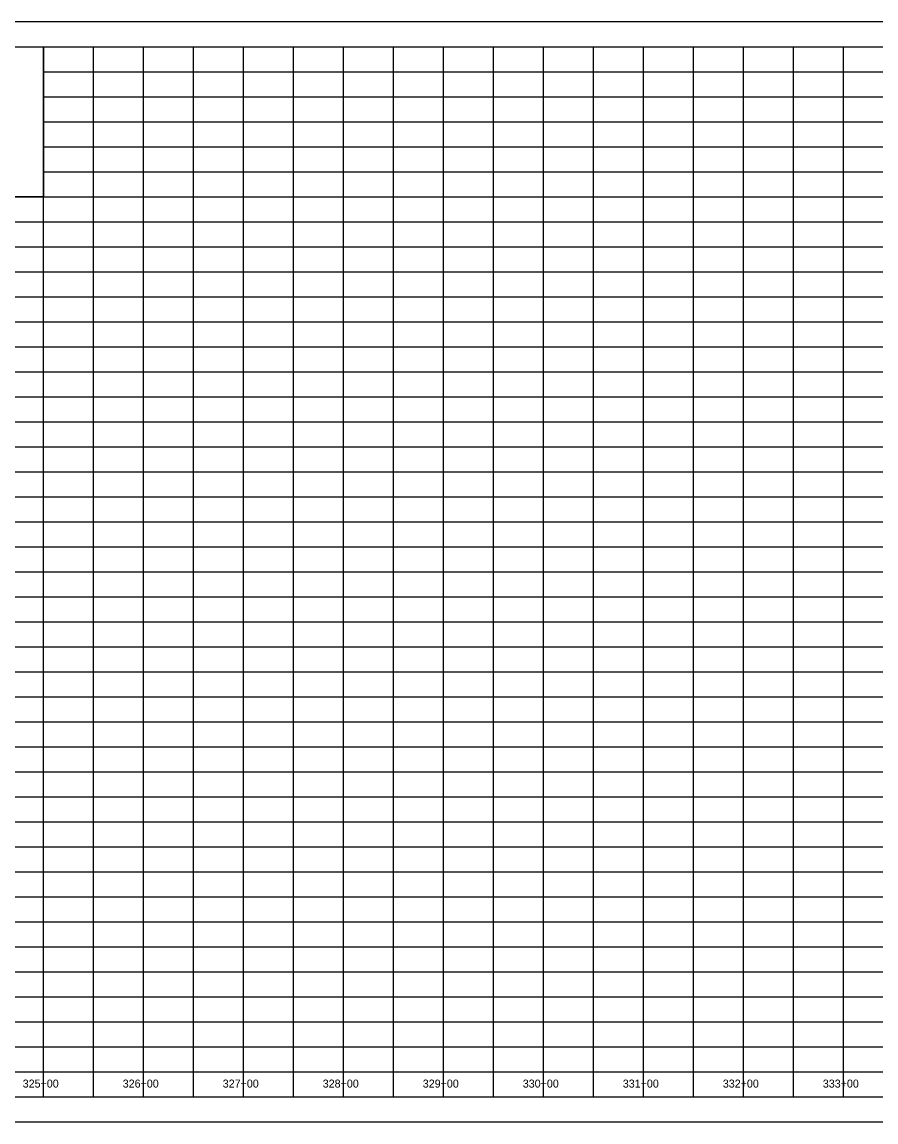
# Model space of a CAD drawing. Extents: x 1873632 to 1926512, y 813126 to 836257.
# Drawn here: x 1910841 to 1911695, y 827963 to 829063 of the extents above; entities that cross this region are included whole.
import ezdxf

# ---------------------------------------------------------------- set-up
doc = ezdxf.new("R2010")
doc.units = 0
for name, color, linetype in [('RD_DDB_StaTX', 7, 'Continuous'), ('RD_PD_WallFill', 7, 'Continuous'), ('RD_SHT_IplotShp', 7, 'Continuous')]:
    doc.layers.add(name, color=color, linetype=linetype)

msp = doc.modelspace()

# ---------------------------------------------------------------- linework, layer by layer
at = {"layer": 'RD_PD_WallFill'}
for p, q in [((1910412.9, 829038.1), (1915762.9, 829038.1)), ((1910412.9, 829038.1), (1912162.9, 829038.1)), ((1910862.9, 827988.1), (1910862.9, 829038.1)), ((1910862.9, 827988.1), (1910862.9, 829038.1)), ((1910912.9, 827988.1), (1910912.9, 829038.1)), ((1910912.9, 827988.1), (1910912.9, 829038.1)), ((1910962.9, 827988.1), (1910962.9, 829038.1)), ((1910962.9, 827988.1), (1910962.9, 829038.1)), ((1911012.9, 827988.1), (1911012.9, 829038.1)), ((1911012.9, 827988.1), (1911012.9, 829038.1)), ((1911062.9, 827988.1), (1911062.9, 829038.1)), ((1911062.9, 827988.1), (1911062.9, 829038.1)), ((1911112.9, 827988.1), (1911112.9, 829038.1)), ((1911112.9, 827988.1), (1911112.9, 829038.1)), ((1911162.9, 827988.1), (1911162.9, 829038.1)), ((1911162.9, 827988.1), (1911162.9, 829038.1)), ((1911212.9, 827988.1), (1911212.9, 829038.1)), ((1911212.9, 827988.1), (1911212.9, 829038.1)), ((1911262.9, 827988.1), (1911262.9, 829038.1)), ((1911262.9, 827988.1), (1911262.9, 829038.1)), ((1911312.9, 827988.1), (1911312.9, 829038.1)), ((1911312.9, 827988.1), (1911312.9, 829038.1)), ((1911362.9, 827988.1), (1911362.9, 829038.1)), ((1911362.9, 827988.1), (1911362.9, 829038.1)), ((1911412.9, 827988.1), (1911412.9, 829038.1)), ((1911412.9, 827988.1), (1911412.9, 829038.1)), ((1911462.9, 827988.1), (1911462.9, 829038.1)), ((1911462.9, 827988.1), (1911462.9, 829038.1)), ((1911512.9, 827988.1), (1911512.9, 829038.1)), ((1911512.9, 827988.1), (1911512.9, 829038.1)), ((1911562.9, 827988.1), (1911562.9, 829038.1)), ((1911562.9, 827988.1), (1911562.9, 829038.1)), ((1911612.9, 827988.1), (1911612.9, 829038.1)), ((1911612.9, 827988.1), (1911612.9, 829038.1)), ((1911662.9, 827988.1), (1911662.9, 829038.1)), ((1911662.9, 827988.1), (1911662.9, 829038.1)), ((1910862.9, 829013.1), (1915762.9, 829013.1)), ((1910862.9, 829013.1), (1915762.9, 829013.1)), ((1910862.9, 828988.1), (1915762.9, 828988.1)), ((1910862.9, 828963.1), (1915762.9, 828963.1)), ((1910862.9, 828938.1), (1915762.9, 828938.1)), ((1910862.9, 828913.1), (1915762.9, 828913.1)), ((1910412.9, 828888.1), (1915762.9, 828888.1)), ((1910412.9, 828863.1), (1915762.9, 828863.1)), ((1910412.9, 828838.1), (1915762.9, 828838.1)), ((1910412.9, 828813.1), (1915762.9, 828813.1)), ((1910412.9, 828788.1), (1915762.9, 828788.1)), ((1910412.9, 828763.1), (1915762.9, 828763.1)), ((1910412.9, 828738.1), (1915762.9, 828738.1)), ((1910412.9, 828713.1), (1915762.9, 828713.1)), ((1910412.9, 828688.1), (1915762.9, 828688.1)), ((1910412.9, 828663.1), (1915762.9, 828663.1)), ((1910412.9, 828638.1), (1915762.9, 828638.1)), ((1910412.9, 828613.1), (1915762.9, 828613.1)), ((1910412.9, 828588.1), (1915762.9, 828588.1)), ((1910412.9, 828563.1), (1915762.9, 828563.1)), ((1910412.9, 828538.1), (1915762.9, 828538.1)), ((1910412.9, 828513.1), (1915762.9, 828513.1)), ((1910412.9, 828488.1), (1915762.9, 828488.1)), ((1910412.9, 828463.1), (1915762.9, 828463.1)), ((1910412.9, 828438.1), (1915762.9, 828438.1)), ((1910412.9, 828413.1), (1915762.9, 828413.1)), ((1910412.9, 828388.1), (1915762.9, 828388.1)), ((1910412.9, 828363.1), (1915762.9, 828363.1)), ((1910412.9, 828338.1), (1915762.9, 828338.1)), ((1910412.9, 828313.1), (1915762.9, 828313.1)), ((1910412.9, 828288.1), (1915762.9, 828288.1)), ((1910412.9, 828263.1), (1915762.9, 828263.1)), ((1910412.9, 828238.1), (1915762.9, 828238.1)), ((1910412.9, 828213.1), (1915762.9, 828213.1)), ((1910412.9, 828188.1), (1915762.9, 828188.1)), ((1910412.9, 828163.1), (1915762.9, 828163.1)), ((1910412.9, 828138.1), (1915762.9, 828138.1)), ((1910412.9, 828113.1), (1915762.9, 828113.1)), ((1910412.9, 828088.1), (1915762.9, 828088.1)), ((1910412.9, 828063.1), (1915762.9, 828063.1)), ((1910412.9, 828038.1), (1915762.9, 828038.1)), ((1910412.9, 828013.1), (1915762.9, 828013.1)), ((1910412.9, 827988.1), (1915762.9, 827988.1)), ((1910412.9, 827988.1), (1915762.9, 827988.1))]:
    msp.add_line(p, q, dxfattribs=at)
msp.add_lwpolyline([(1910462.9, 829038.1), (1910862.9, 829038.1), (1910862.9, 828888.1), (1910462.9, 828888.1)], close=True, dxfattribs=at)
msp.add_lwpolyline([(1910462.9, 829038.1), (1910862.9, 829038.1), (1910862.9, 828888.1), (1910462.9, 828888.1)], close=True, dxfattribs=at)
msp.add_lwpolyline([(1910462.9, 829038.1), (1910862.9, 829038.1), (1910862.9, 828888.1), (1910462.9, 828888.1)], close=True, dxfattribs=at)
msp.add_lwpolyline([(1910462.9, 829038.1), (1910862.9, 829038.1), (1910862.9, 828888.1), (1910462.9, 828888.1)], close=True, dxfattribs=at)
at = {"layer": 'RD_SHT_IplotShp'}
msp.add_lwpolyline([(1910387.9, 827963.1), (1915787.9, 827963.1), (1915787.9, 829063.1), (1910387.9, 829063.1)], close=True, dxfattribs=at)

# ---------------------------------------------------------------- texts
at = {"layer": 'RD_DDB_StaTX'}
for s, p in [('325+00', (1910842.2, 827997.5)), ('326+00', (1910942.2, 827997.5)), ('327+00', (1911042.2, 827997.5)), ('328+00', (1911142.2, 827997.5)), ('329+00', (1911242.2, 827997.5)), ('330+00', (1911342.2, 827997.5)), ('331+00', (1911442.2, 827997.5)), ('332+00', (1911542.2, 827997.5)), ('333+00', (1911642.2, 827997.5))]:
    msp.add_text(s, height=8, dxfattribs=at).set_placement(p)

doc.saveas('drawing.dxf')
